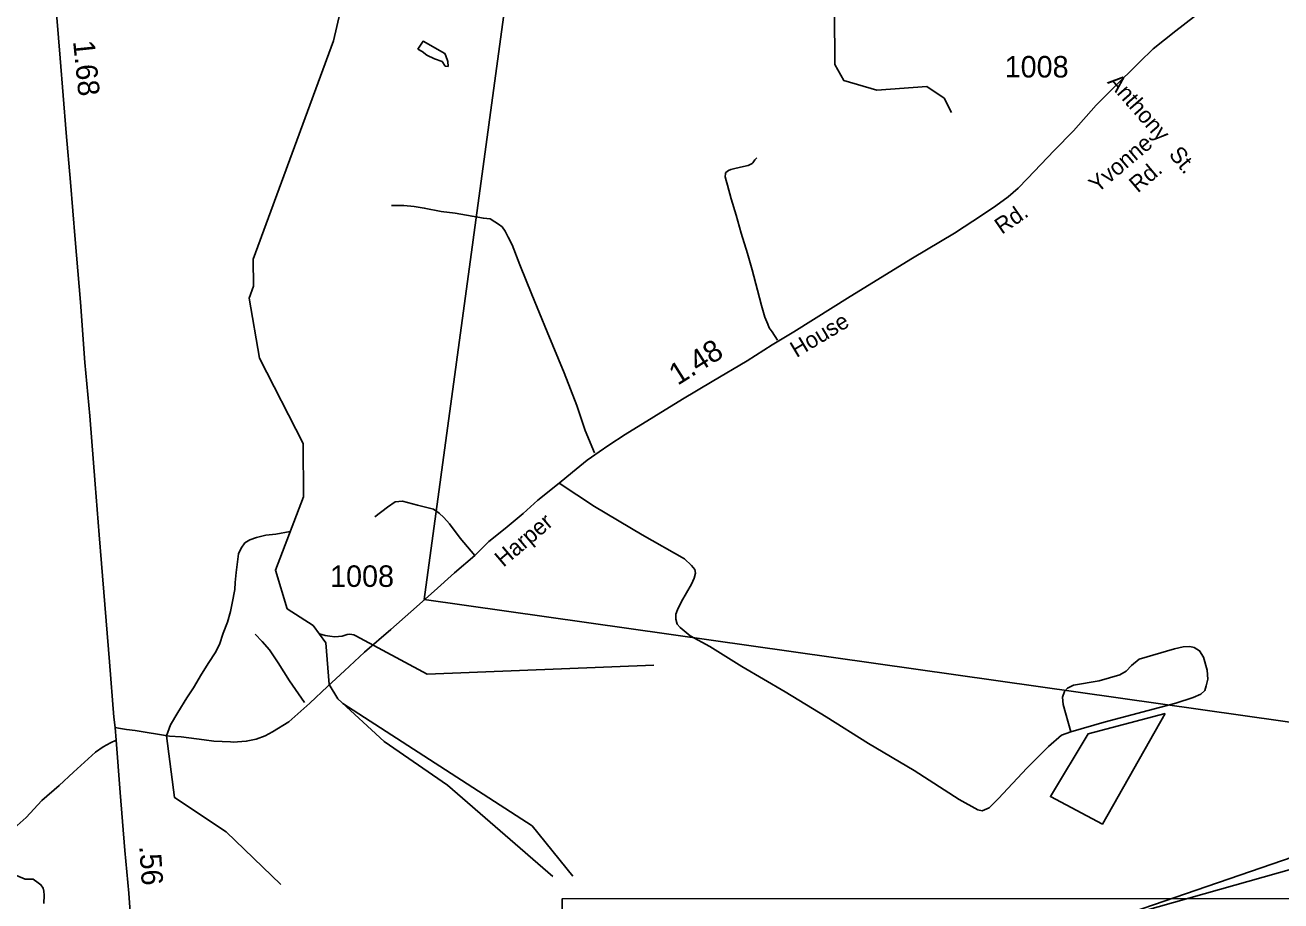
# Model space of a CAD drawing. Extents: x 2082433 to 2279600, y 546599 to 755198.
# Drawn here: x 2190966 to 2198267, y 557259 to 562349 of the extents above; entities that cross this region are included whole.
import ezdxf

# ---------------------------------------------------------------- set-up
doc = ezdxf.new("R2010")
doc.units = 0
for name, color, linetype in [('Exist Boundary Political CountyLine', 7, 'Continuous'), ('Exist Boundary Political Fire Districts', 7, 'Continuous'), ('Exist Hydrographic Creek Single Shore', 7, 'Continuous'), ('Exist Hydrographic Misc Water Feature', 7, 'Continuous'), ('Exist Hydrographic Pond Under 1500 Sq Ft', 7, 'Continuous'), ('Exist Road Non-System Type 51', 7, 'Continuous'), ('Exist Road Non-System Type 51 Label', 7, 'Continuous'), ('Exist Road Primary US Attributed', 7, 'Continuous'), ('Exist Road Primary US Mileage Hundredths English Label', 7, 'Continuous'), ('Exist Road Secondary Mileage Hundredths English Label', 7, 'Continuous'), ('Exist Road Secondary Type 51 Attributed', 7, 'Continuous'), ('Exist Road Secondary Type 51 Label', 7, 'Continuous'), ('Exist Road Secondary Type 51 Number Label', 7, 'Continuous'), ('Map Preparation Inset Cut Line', 7, 'Continuous')]:
    doc.layers.add(name, color=color, linetype=linetype)

msp = doc.modelspace()

# ---------------------------------------------------------------- linework, layer by layer
at = {"layer": 'Exist Boundary Political CountyLine'}
msp.add_lwpolyline([(2202100.6, 558680.3), (2199905, 557888.2), (2197210.6, 557128.2), (2197173.5, 557115.5), (2195621.2, 556583.3), (2195427.7, 556517.2), (2195353, 556491.6), (2195134, 556416.8), (2194094.2, 556061.5), (2193187.3, 555751.6), (2193054.6, 555706.1), (2192599.2, 555547.1), (2192110.7, 555379.7), (2191788.2, 555269.1), (2191691, 555235.7), (2191208.3, 555070.2), (2190746.5, 554911.9)], dxfattribs=at)
at = {"layer": 'Exist Boundary Political Fire Districts'}
for points in [[(2194698.9, 569380), (2193286.3, 559011.2), (2199947, 558066.4)], [(2199947, 558066.4), (2199912.6, 558054.6), (2197210.6, 557128.2), (2197173.5, 557115.5), (2195621.2, 556583.3), (2195427.7, 556517.2), (2195353, 556491.6), (2195134, 556416.8), (2194094.2, 556061.5), (2193187.3, 555751.6), (2193054.6, 555706.2), (2192599.2, 555547.2), (2192110.7, 555379.8), (2191788.2, 555269.2), (2191691, 555235.8), (2191208.3, 555070.3), (2190746.5, 554911.9)]]:
    msp.add_lwpolyline(points, dxfattribs=at)
at = {"layer": 'Exist Hydrographic Creek Single Shore'}
for points in [[(2196351.7, 561841.4), (2196309.7, 561924.2), (2196208.6, 561991.9), (2195917.6, 561971.5), (2195725.7, 562027.8), (2195674.6, 562120.7), (2195672.6, 562429.1), (2195720.8, 562710.2), (2195717.7, 563153.1), (2195632.6, 563410.7), (2195548.7, 563543.5), (2195363.6, 563724.4), (2195220.6, 563983.2), (2195176.8, 564397.3), (2195116.7, 564549.4), (2194915.7, 564747), (2194455.6, 564976), (2194137.5, 565274.4), (2193436.6, 565478.8), (2192585.5, 565548.5), (2192292.4, 565843.3), (2192069.3, 565906.3)], [(2194033.6, 557401), (2193421.7, 557931.5), (2193053.6, 558185.1), (2192784.6, 558433.2), (2192734.6, 558516.2), (2192715.5, 558759.3), (2192640.6, 558859.2), (2192489.5, 558957.3), (2192421.6, 559181.8), (2192585.5, 559608.2), (2192583.6, 559916.6), (2192329.6, 560413.7), (2192268.5, 560762.6), (2192293.5, 560831), (2192292.6, 560988.5), (2192758.5, 562258.3), (2192798.5, 562424.8)], [(2192452.3, 557354.1), (2192134.5, 557660.1), (2191835.3, 557859.7), (2191788.4, 558219.2), (2191812, 558281.3), (2191853.4, 558353.7), (2191907.3, 558440.1), (2191944.8, 558496.5), (2191992, 558576.5), (2192033.6, 558644.9), (2192071.2, 558701.3), (2192097, 558749.2), (2192118.5, 558815.3), (2192142.1, 558879.5), (2192161.4, 558941.9), (2192171, 558989.9), (2192184.8, 559069.7), (2192188.4, 559109.7), (2192193.8, 559167.7), (2192207.3, 559276), (2192223.1, 559309.7), (2192243, 559339.9), (2192272.7, 559358.1), (2192310.7, 559370.7), (2192366.4, 559385), (2192424.5, 559391.2), (2192507.8, 559406.1)], [(2191075.8, 557242.9), (2191077.3, 557292.9), (2191075, 557314.7), (2191071.3, 557332.7), (2191058.8, 557352.5), (2191043, 557364.6), (2191012.7, 557384.2), (2190966.8, 557386.1), (2190916.3, 557406.5)]]:
    msp.add_lwpolyline(points, dxfattribs=at)
at = {"layer": 'Exist Hydrographic Misc Water Feature'}
for points in [[(2194621, 558628.8), (2193303.5, 558577.6), (2192888.3, 558798.9), (2192878.2, 558804.8), (2192866.1, 558806.7), (2192852.4, 558808.3), (2192838.5, 558806.3), (2192810.4, 558798), (2192788.2, 558796.1), (2192766.7, 558793.7), (2192738.4, 558797.6), (2192710.1, 558801.4), (2192676.9, 558810.7)], [(2194151.4, 557402.1), (2193913.6, 557694.3), (2192814.1, 558406)]]:
    msp.add_lwpolyline(points, dxfattribs=at)
at = {"layer": 'Exist Hydrographic Pond Under 1500 Sq Ft'}
for points in [[(2193250.2, 562209.8), (2193279.9, 562255.9), (2193406.9, 562184.9), (2193413, 562171), (2193424.7, 562137.2), (2193425.1, 562109.1), (2193409.3, 562111.1), (2193390.7, 562137.1), (2193347, 562152.6), (2193302.5, 562174.3), (2193274.6, 562195.9), (2193250.2, 562209.8)], [(2197595, 558347.6), (2197145.7, 558230.1), (2196927.3, 557865.1), (2197229.7, 557705.6), (2197595, 558347.6)]]:
    msp.add_lwpolyline(points, dxfattribs=at)
at = {"layer": 'Exist Road Non-System Type 51'}
for points in [[(2195339.5, 560518.4), (2195309.1, 560566.2), (2195291, 560590), (2195284.8, 560611.9), (2195266.6, 560651.9), (2195248.2, 560719.6), (2195223.6, 560809.5), (2195192.8, 560927.3), (2195166.1, 561021), (2195129.4, 561140.7), (2195100.7, 561244.5), (2195072, 561340.2), (2195049.4, 561418.1), (2195041.1, 561446), (2195037, 561467.9), (2195038.9, 561485.9), (2195040.9, 561492), (2195054.9, 561504.1), (2195068.8, 561510.1), (2195092.8, 561516.4), (2195142.5, 561526.6), (2195170.7, 561532.8), (2195192.5, 561545), (2195196.4, 561549.1), (2195208.3, 561567), (2195220.4, 561577.2)], [(2194276.5, 559863.4), (2194221.6, 559992.9), (2194174.5, 560138.4), (2194099.4, 560327.9), (2194001.6, 560567.2), (2193912.2, 560784.4), (2193843.1, 560955.9), (2193798.3, 561071.6), (2193774, 561117.3), (2193757.9, 561151.2), (2193739.6, 561177.2), (2193717.5, 561193), (2193697.4, 561206.8), (2193669.3, 561222.6), (2193631.2, 561226.4), (2193565.3, 561237.9), (2193467.3, 561255.3), (2193385.1, 561266.7), (2193287.1, 561285.9), (2193228.9, 561295.5), (2193169, 561301.1), (2193097.1, 561300.5)], [(2194070.3, 559686.4), (2194277.1, 559551.9), (2194553.9, 559387.4), (2194799.6, 559246.2), (2194839.6, 559208.4), (2194859.6, 559185), (2194862.9, 559163.9), (2194856.3, 559135), (2194839.6, 559099.4), (2194781.8, 558998.3), (2194759.6, 558950.5), (2194749.6, 558924.9), (2194749.6, 558897.1), (2194756.2, 558868.2), (2194774, 558847.1), (2194831.8, 558800.4), (2194947.4, 558738.1), (2195133.1, 558621.4), (2195384.3, 558473.6), (2195623.3, 558327.9), (2195870.1, 558173.4), (2196135.8, 558016.7), (2196396, 557847.7), (2196504.9, 557787.6), (2196530.5, 557783.2), (2196570.5, 557799.9), (2196626.1, 557854.3), (2196790.6, 558031.1), (2196916.2, 558155.6), (2196990.7, 558222.3), (2197045.2, 558242.3), (2197239.8, 558296.8), (2197656.6, 558408), (2197756.7, 558441.3), (2197802.3, 558461.3), (2197824.5, 558481.3), (2197832.3, 558508), (2197841.2, 558546.9), (2197839, 558599.2), (2197817.8, 558675.9), (2197794.5, 558712.6), (2197763.4, 558732.6), (2197736.7, 558737), (2197698.9, 558734.8), (2197648.9, 558723.7), (2197442.1, 558663.7), (2197398.7, 558627), (2197366.5, 558594.7), (2197329.8, 558572.5), (2197209.7, 558538), (2197061.9, 558513.6), (2197026.3, 558495.8), (2197008.5, 558476.9), (2196996.3, 558442.4), (2197000.7, 558400.2), (2197045.2, 558242.3)], [(2193580.1, 559267.4), (2193495.6, 559366.3), (2193434.4, 559450.7), (2193401.1, 559487.4), (2193373.3, 559513), (2193341, 559535.2), (2193247.6, 559558.6), (2193159.8, 559581.9), (2193117.6, 559578.6), (2193073.1, 559547.5), (2192998.6, 559491.9)], [(2192591.2, 558412.2), (2192504.4, 558537.7), (2192437.5, 558643.1), (2192387.1, 558718.9), (2192344.8, 558766.5), (2192304.5, 558810.1)]]:
    msp.add_lwpolyline(points, dxfattribs=at)
at = {"layer": 'Exist Road Primary US Attributed'}
for points in [[(2191489.7, 558265.9), (2191482.9, 558326.3), (2191456.5, 558649.1), (2191410.5, 559219.7), (2191396.9, 559386.6), (2191374.3, 559681.7), (2191342, 560078.6), (2191314.3, 560388.2), (2191287.5, 560739.5), (2191256.8, 561102.3), (2191229.6, 561436.9), (2191204.9, 561724), (2191170.4, 562157.9), (2191130.4, 562655.2), (2191093.3, 563080.6), (2191061.8, 563507.3), (2191013.7, 564130.2), (2190986.4, 564418.1), (2190954.9, 564811.6), (2190929.4, 565146.2)], [(2191495.3, 558192.2), (2191489.7, 558265.9)], [(2191737.1, 555251.7), (2191728.6, 555345.2), (2191713.7, 555526.2), (2191695.4, 555754.8), (2191667.7, 556072.1), (2191647.4, 556342.4), (2191633.2, 556553.7), (2191606, 556787), (2191569.4, 557304), (2191545.5, 557552.6), (2191519.1, 557888.2), (2191495.3, 558192.2)], [(2191499.3, 558181), (2191499.2, 558181.6)]]:
    msp.add_lwpolyline(points, dxfattribs=at)
at = {"layer": 'Exist Road Secondary Type 51 Attributed'}
for points in [[(2191489.7, 558265.9), (2191508.5, 558263.3), (2191555.6, 558255.7), (2191606.4, 558249.7), (2191805.7, 558216.5), (2191873.6, 558213.4), (2192008.1, 558195.6), (2192063.7, 558186.7), (2192160.9, 558183.4), (2192176, 558181.2), (2192251.6, 558186.7), (2192309.4, 558199), (2192361.6, 558219), (2192405, 558241.2), (2192499.4, 558299.4), (2192620.7, 558408), (2192724, 558504.7), (2192824.1, 558597), (2192939.7, 558703.7), (2193092, 558837.1), (2193209.5, 558938.6), (2193343.8, 559059.1), (2193462.5, 559166.5), (2193580.1, 559267.4), (2193662.3, 559347.4), (2193757.9, 559423), (2193861.3, 559510.8), (2193946.9, 559587.5), (2194070.3, 559686.4), (2194148, 559750.7), (2194234.7, 559820.4), (2194304.4, 559869.4), (2194359, 559907), (2194455, 559969.2), (2194788.4, 560174.5), (2194959.8, 560278.1), (2195163.2, 560398.6), (2195310.1, 560490.9), (2195434.4, 560566.2), (2195549.3, 560637.8), (2195762.1, 560771.5), (2196125.6, 560993.7), (2196368.5, 561140.6), (2196532.4, 561246.1), (2196609.6, 561298.8), (2196681.1, 561351.6), (2196739.5, 561402.4), (2196794.1, 561457), (2196948.6, 561620.9), (2197061.6, 561733.9), (2197192.8, 561884), (2197289.4, 561980.6), (2197445.5, 562134.2), (2197524.3, 562212.2), (2197655.3, 562316.8), (2197818.1, 562442.5)], [(2190849.7, 557634.4), (2190972, 557744), (2191063.2, 557842.7), (2191164.8, 557929.9), (2191248.7, 558007.8), (2191375.6, 558122.8), (2191420.3, 558154.7), (2191462.9, 558177.7), (2191495.3, 558192.2)]]:
    msp.add_lwpolyline(points, dxfattribs=at)
at = {"layer": 'Map Preparation Inset Cut Line'}
msp.add_lwpolyline([(2133614.2, 585979.7), (2209297.4, 585979.7), (2209297.4, 557274.4), (2194088.6, 557271.1), (2194088.6, 546598.7), (2133614.2, 546598.7)], close=True, dxfattribs=at)

# ---------------------------------------------------------------- texts
at = {"layer": 'Exist Road Non-System Type 51 Label'}
for s, rotation, p in [('Anthony', 311.01663, (2197253.5, 562016.5)), ('Yvonne', 40.30012, (2197200.5, 561369.8)), ('St.', 309.86944, (2197610.6, 561595.7)), ('Rd.', 40.30012, (2197434.9, 561370.5))]:
    msp.add_text(s, height=95, rotation=rotation, dxfattribs=at).set_placement(p)
at = {"layer": 'Exist Road Primary US Mileage Hundredths English Label'}
for s, rotation, p in [('1.68', 275.74228, (2191245.1, 562255)), ('.56', 273.83368, (2191629.9, 557576.7))]:
    msp.add_text(s, height=125, rotation=rotation, dxfattribs=at).set_placement(p)
at = {"layer": 'Exist Road Secondary Mileage Hundredths English Label'}
msp.add_text('1.48', height=125, rotation=32.16857, dxfattribs=at).set_placement((2194760.2, 560252.4))
at = {"layer": 'Exist Road Secondary Type 51 Label'}
for s, rotation, p in [('Rd.', 34.6754, (2196644.6, 561130.1)), ('House', 30.88264, (2195450.6, 560414)), ('Harper', 40.39257, (2193746.8, 559195.1))]:
    msp.add_text(s, height=95, rotation=rotation, dxfattribs=at).set_placement(p)
at = {"layer": 'Exist Road Secondary Type 51 Number Label'}
for p in [(2196660.9, 562044.8), (2192739.2, 559084)]:
    msp.add_text('1008', height=125, dxfattribs=at).set_placement(p)

doc.saveas('drawing.dxf')
